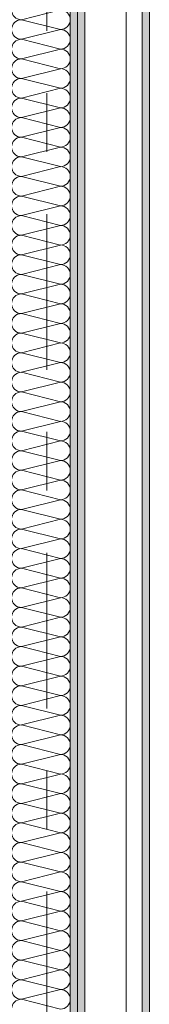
# Model space of a CAD drawing. Header units: metres. Extents: x -3.6 to 84.5, y -11 to 16.8.
# Tile 111 of 389: x 14.884 to 15.105, y 2.741 to 4.417. Entities that reach past the tile are written whole.
import ezdxf

# ---------------------------------------------------------------- set-up
doc = ezdxf.new("R2010")
doc.units = ezdxf.units.M
doc.header["$MEASUREMENT"] = 0
doc.linetypes.add('Strichlinie doppelt', pattern=[0.546806, 0.264583, -0.105833, 0.070556, -0.105833])
for name, color, linetype in [('451 - Universal.Achsen Raster', 7, 'Continuous'), ('Neubau_606 - Struktur.Wand Innen Ausbau', 7, 'Continuous'), ('Neubau_653 - Abdeckung.TB Verkofferung', 7, 'Continuous')]:
    doc.layers.add(name, color=color, linetype=linetype)
pattern_1 = [(45, (0, 0), (-0.01767767, 0.01767767), [0, -0.025])]

# ---------------------------------------------------------------- blocks, each defined once
blk = doc.blocks.new('*X141')
at = {"layer": 'Neubau_606 - Struktur.Wand Innen Ausbau', "color": 7, "linetype": 'Continuous', "lineweight": 5}
for p, q in [((14.9533, 4.4333), (14.8867, 4.4167)), ((14.9533, 4.4), (14.8867, 4.4167)), ((14.9533, 4.4), (14.8867, 4.3833)), ((14.9533, 4.3667), (14.8867, 4.3833)), ((14.9533, 4.3667), (14.8867, 4.35)), ((14.9533, 4.3333), (14.8867, 4.35)), ((14.9533, 4.3333), (14.8867, 4.3167)), ((14.9533, 4.3), (14.8867, 4.3167)), ((14.9533, 4.3), (14.8867, 4.2833)), ((14.9533, 4.2667), (14.8867, 4.2833)), ((14.9533, 4.2667), (14.8867, 4.25)), ((14.9533, 4.2333), (14.8867, 4.25)), ((14.9533, 4.2333), (14.8867, 4.2167)), ((14.9533, 4.2), (14.8867, 4.2167)), ((14.9533, 4.2), (14.8867, 4.1833)), ((14.9533, 4.1667), (14.8867, 4.1833)), ((14.9533, 4.1667), (14.8867, 4.15)), ((14.9533, 4.1333), (14.8867, 4.15)), ((14.9533, 4.1333), (14.8867, 4.1167)), ((14.9533, 4.1), (14.8867, 4.1167)), ((14.9533, 4.1), (14.8867, 4.0833)), ((14.9533, 4.0667), (14.8867, 4.0833)), ((14.9533, 4.0667), (14.8867, 4.05)), ((14.9533, 4.0333), (14.8867, 4.05)), ((14.9533, 4.0333), (14.8867, 4.0167)), ((14.9533, 4), (14.8867, 4.0167)), ((14.9533, 4), (14.8867, 3.9833)), ((14.9533, 3.9667), (14.8867, 3.9833)), ((14.9533, 3.9667), (14.8867, 3.95)), ((14.9533, 3.9333), (14.8867, 3.95)), ((14.9533, 3.9333), (14.8867, 3.9167)), ((14.9533, 3.9), (14.8867, 3.9167)), ((14.9533, 3.9), (14.8867, 3.8833)), ((14.9533, 3.8667), (14.8867, 3.8833)), ((14.9533, 3.8667), (14.8867, 3.85)), ((14.9533, 3.8333), (14.8867, 3.85)), ((14.9533, 3.8333), (14.8867, 3.8167)), ((14.9533, 3.8), (14.8867, 3.8167)), ((14.9533, 3.8), (14.8867, 3.7833)), ((14.9533, 3.7667), (14.8867, 3.7833)), ((14.9533, 3.7667), (14.8867, 3.75)), ((14.9533, 3.7333), (14.8867, 3.75)), ((14.9533, 3.7333), (14.8867, 3.7167)), ((14.9533, 3.7), (14.8867, 3.7167)), ((14.9533, 3.7), (14.8867, 3.6833)), ((14.9533, 3.6667), (14.8867, 3.6833)), ((14.9533, 3.6667), (14.8867, 3.65)), ((14.9533, 3.6333), (14.8867, 3.65)), ((14.9533, 3.6333), (14.8867, 3.6167)), ((14.9533, 3.6), (14.8867, 3.6167)), ((14.9533, 3.6), (14.8867, 3.5833)), ((14.9533, 3.5667), (14.8867, 3.5833)), ((14.9533, 3.5667), (14.8867, 3.55)), ((14.9533, 3.5333), (14.8867, 3.55)), ((14.9533, 3.5333), (14.8867, 3.5167)), ((14.9533, 3.5), (14.8867, 3.5167)), ((14.9533, 3.5), (14.8867, 3.4833)), ((14.9533, 3.4667), (14.8867, 3.4833)), ((14.9533, 3.4667), (14.8867, 3.45)), ((14.9533, 3.4333), (14.8867, 3.45)), ((14.9533, 3.4333), (14.8867, 3.4167)), ((14.9533, 3.4), (14.8867, 3.4167)), ((14.9533, 3.4), (14.8867, 3.3833)), ((14.9533, 3.3667), (14.8867, 3.3833)), ((14.9533, 3.3667), (14.8867, 3.35)), ((14.9533, 3.3333), (14.8867, 3.35)), ((14.9533, 3.3333), (14.8867, 3.3167)), ((14.9533, 3.3), (14.8867, 3.3167)), ((14.9533, 3.3), (14.8867, 3.2833)), ((14.9533, 3.2667), (14.8867, 3.2833)), ((14.9533, 3.2667), (14.8867, 3.25)), ((14.9533, 3.2333), (14.8867, 3.25)), ((14.9533, 3.2333), (14.8867, 3.2167)), ((14.9533, 3.2), (14.8867, 3.2167)), ((14.9533, 3.2), (14.8867, 3.1833)), ((14.9533, 3.1667), (14.8867, 3.1833)), ((14.9533, 3.1667), (14.8867, 3.15)), ((14.9533, 3.1333), (14.8867, 3.15)), ((14.9533, 3.1333), (14.8867, 3.1167)), ((14.9533, 3.1), (14.8867, 3.1167)), ((14.9533, 3.1), (14.8867, 3.0833)), ((14.9533, 3.0667), (14.8867, 3.0833)), ((14.9533, 3.0667), (14.8867, 3.05)), ((14.9533, 3.0333), (14.8867, 3.05)), ((14.9533, 3.0333), (14.8867, 3.0167)), ((14.9533, 3), (14.8867, 3.0167)), ((14.9533, 3), (14.8867, 2.9833)), ((14.9533, 2.9667), (14.8867, 2.9833)), ((14.9533, 2.9667), (14.8867, 2.95)), ((14.9533, 2.9333), (14.8867, 2.95)), ((14.9533, 2.9333), (14.8867, 2.9167)), ((14.9533, 2.9), (14.8867, 2.9167)), ((14.9533, 2.9), (14.8867, 2.8833)), ((14.9533, 2.8667), (14.8867, 2.8833)), ((14.9533, 2.8667), (14.8867, 2.85)), ((14.9533, 2.8333), (14.8867, 2.85)), ((14.9533, 2.8333), (14.8867, 2.8167)), ((14.9533, 2.8), (14.8867, 2.8167)), ((14.9533, 2.8), (14.8867, 2.7833)), ((14.9533, 2.7667), (14.8867, 2.7833)), ((14.9533, 2.7667), (14.8867, 2.75)), ((14.9533, 2.7333), (14.8867, 2.75))]:
    blk.add_line(p, q, dxfattribs=at)
for centre, start, end in [((14.8867, 4.4333), 180, 270), ((14.9533, 4.4167), 0, 90), ((14.8867, 4.4), 90, 180), ((14.9533, 4.4167), 270, 0), ((14.8867, 4.4), 180, 270), ((14.9533, 4.3833), 0, 90), ((14.8867, 4.3667), 90, 180), ((14.9533, 4.3833), 270, 0), ((14.8867, 4.3667), 180, 270), ((14.9533, 4.35), 0, 90), ((14.8867, 4.3333), 90, 180), ((14.9533, 4.35), 270, 0), ((14.8867, 4.3333), 180, 270), ((14.9533, 4.3167), 0, 90), ((14.8867, 4.3), 90, 180), ((14.9533, 4.3167), 270, 0), ((14.8867, 4.3), 180, 270), ((14.9533, 4.2833), 0, 90), ((14.8867, 4.2667), 90, 180), ((14.9533, 4.2833), 270, 0), ((14.8867, 4.2667), 180, 270), ((14.9533, 4.25), 0, 90), ((14.8867, 4.2333), 90, 180), ((14.9533, 4.25), 270, 0), ((14.8867, 4.2333), 180, 270), ((14.9533, 4.2167), 0, 90), ((14.8867, 4.2), 90, 180), ((14.9533, 4.2167), 270, 0), ((14.8867, 4.2), 180, 270), ((14.9533, 4.1833), 0, 90), ((14.8867, 4.1667), 90, 180), ((14.9533, 4.1833), 270, 0), ((14.8867, 4.1667), 180, 270), ((14.9533, 4.15), 0, 90), ((14.8867, 4.1333), 90, 180), ((14.9533, 4.15), 270, 0), ((14.8867, 4.1333), 180, 270), ((14.9533, 4.1167), 0, 90), ((14.8867, 4.1), 90, 180), ((14.9533, 4.1167), 270, 0), ((14.8867, 4.1), 180, 270), ((14.9533, 4.0833), 0, 90), ((14.8867, 4.0667), 90, 180), ((14.9533, 4.0833), 270, 0), ((14.8867, 4.0667), 180, 270), ((14.9533, 4.05), 0, 90), ((14.8867, 4.0333), 90, 180), ((14.9533, 4.05), 270, 0), ((14.8867, 4.0333), 180, 270), ((14.9533, 4.0167), 0, 90), ((14.8867, 4), 90, 180), ((14.9533, 4.0167), 270, 0), ((14.8867, 4), 180, 270), ((14.9533, 3.9833), 0, 90), ((14.8867, 3.9667), 90, 180), ((14.9533, 3.9833), 270, 0), ((14.8867, 3.9667), 180, 270), ((14.9533, 3.95), 0, 90), ((14.8867, 3.9333), 90, 180), ((14.9533, 3.95), 270, 0), ((14.8867, 3.9333), 180, 270), ((14.9533, 3.9167), 0, 90), ((14.8867, 3.9), 90, 180), ((14.9533, 3.9167), 270, 0), ((14.8867, 3.9), 180, 270), ((14.9533, 3.8833), 0, 90), ((14.8867, 3.8667), 90, 180), ((14.9533, 3.8833), 270, 0), ((14.8867, 3.8667), 180, 270), ((14.9533, 3.85), 0, 90), ((14.8867, 3.8333), 90, 180), ((14.9533, 3.85), 270, 0), ((14.8867, 3.8333), 180, 270), ((14.9533, 3.8167), 0, 90), ((14.8867, 3.8), 90, 180), ((14.9533, 3.8167), 270, 0), ((14.8867, 3.8), 180, 270), ((14.9533, 3.7833), 0, 90), ((14.8867, 3.7667), 90, 180), ((14.9533, 3.7833), 270, 0), ((14.8867, 3.7667), 180, 270), ((14.9533, 3.75), 0, 90), ((14.8867, 3.7333), 90, 180), ((14.9533, 3.75), 270, 0), ((14.8867, 3.7333), 180, 270), ((14.9533, 3.7167), 0, 90), ((14.8867, 3.7), 90, 180), ((14.9533, 3.7167), 270, 0), ((14.8867, 3.7), 180, 270), ((14.9533, 3.6833), 0, 90), ((14.8867, 3.6667), 90, 180), ((14.9533, 3.6833), 270, 0), ((14.8867, 3.6667), 180, 270), ((14.9533, 3.65), 0, 90), ((14.8867, 3.6333), 90, 180), ((14.9533, 3.65), 270, 0), ((14.8867, 3.6333), 180, 270), ((14.9533, 3.6167), 0, 90), ((14.8867, 3.6), 90, 180), ((14.9533, 3.6167), 270, 0), ((14.8867, 3.6), 180, 270), ((14.9533, 3.5833), 0, 90), ((14.8867, 3.5667), 90, 180), ((14.9533, 3.5833), 270, 0), ((14.8867, 3.5667), 180, 270), ((14.9533, 3.55), 0, 90), ((14.8867, 3.5333), 90, 180), ((14.9533, 3.55), 270, 0), ((14.8867, 3.5333), 180, 270), ((14.9533, 3.5167), 0, 90), ((14.8867, 3.5), 90, 180), ((14.9533, 3.5167), 270, 0), ((14.8867, 3.5), 180, 270), ((14.9533, 3.4833), 0, 90), ((14.8867, 3.4667), 90, 180), ((14.9533, 3.4833), 270, 0), ((14.8867, 3.4667), 180, 270), ((14.9533, 3.45), 0, 90), ((14.8867, 3.4333), 90, 180), ((14.9533, 3.45), 270, 0), ((14.8867, 3.4333), 180, 270), ((14.9533, 3.4167), 0, 90), ((14.8867, 3.4), 90, 180), ((14.9533, 3.4167), 270, 0), ((14.8867, 3.4), 180, 270), ((14.9533, 3.3833), 0, 90), ((14.8867, 3.3667), 90, 180), ((14.9533, 3.3833), 270, 0), ((14.8867, 3.3667), 180, 270), ((14.9533, 3.35), 0, 90), ((14.8867, 3.3333), 90, 180), ((14.9533, 3.35), 270, 0), ((14.8867, 3.3333), 180, 270), ((14.9533, 3.3167), 0, 90), ((14.8867, 3.3), 90, 180), ((14.9533, 3.3167), 270, 0), ((14.8867, 3.3), 180, 270), ((14.9533, 3.2833), 0, 90), ((14.8867, 3.2667), 90, 180), ((14.8867, 3.2667), 180, 270), ((14.9533, 3.2833), 270, 0), ((14.9533, 3.25), 0, 90), ((14.8867, 3.2333), 90, 180), ((14.9533, 3.25), 270, 0), ((14.8867, 3.2333), 180, 270), ((14.9533, 3.2167), 0, 90), ((14.8867, 3.2), 90, 180), ((14.9533, 3.2167), 270, 0), ((14.8867, 3.2), 180, 270), ((14.9533, 3.1833), 0, 90), ((14.8867, 3.1667), 90, 180), ((14.9533, 3.1833), 270, 0), ((14.8867, 3.1667), 180, 270), ((14.9533, 3.15), 0, 90), ((14.8867, 3.1333), 90, 180), ((14.9533, 3.15), 270, 0), ((14.8867, 3.1333), 180, 270), ((14.9533, 3.1167), 0, 90), ((14.8867, 3.1), 90, 180), ((14.9533, 3.1167), 270, 0), ((14.8867, 3.1), 180, 270), ((14.9533, 3.0833), 0, 90), ((14.8867, 3.0667), 90, 180), ((14.9533, 3.0833), 270, 0), ((14.8867, 3.0667), 180, 270), ((14.9533, 3.05), 0, 90), ((14.8867, 3.0333), 90, 180), ((14.9533, 3.05), 270, 0), ((14.8867, 3.0333), 180, 270), ((14.9533, 3.0167), 0, 90), ((14.8867, 3), 90, 180), ((14.9533, 3.0167), 270, 0), ((14.8867, 3), 180, 270), ((14.9533, 2.9833), 0, 90), ((14.8867, 2.9667), 90, 180), ((14.9533, 2.9833), 270, 0), ((14.8867, 2.9667), 180, 270), ((14.9533, 2.95), 0, 90), ((14.8867, 2.9333), 90, 180), ((14.9533, 2.95), 270, 0), ((14.8867, 2.9333), 180, 270), ((14.9533, 2.9167), 0, 90), ((14.8867, 2.9), 90, 180), ((14.9533, 2.9167), 270, 0), ((14.8867, 2.9), 180, 270), ((14.9533, 2.8833), 0, 90), ((14.8867, 2.8667), 90, 180), ((14.9533, 2.8833), 270, 0), ((14.8867, 2.8667), 180, 270), ((14.9533, 2.85), 0, 90), ((14.8867, 2.8333), 90, 180), ((14.9533, 2.85), 270, 0), ((14.8867, 2.8333), 180, 270), ((14.9533, 2.8167), 0, 90), ((14.8867, 2.8), 90, 180), ((14.9533, 2.8167), 270, 0), ((14.8867, 2.8), 180, 270), ((14.9533, 2.7833), 0, 90), ((14.8867, 2.7667), 90, 180), ((14.9533, 2.7833), 270, 0), ((14.8867, 2.7667), 180, 270), ((14.9533, 2.75), 0, 90), ((14.8867, 2.7333), 90, 180), ((14.9533, 2.75), 270, 0)]:
    blk.add_arc(centre, 0.0167, start, end, dxfattribs=at)

msp = doc.modelspace()

# ---------------------------------------------------------------- hatches: boundary and pattern name
at = {"layer": 'Neubau_606 - Struktur.Wand Innen Ausbau', "linetype": 'Continuous', "lineweight": 0, "true_color": 0x000000}
h = msp.add_hatch(dxfattribs=at)
h.set_pattern_fill('Gips_0001', color=18, style=0, pattern_type=2)
h.set_pattern_definition(pattern_1)
h.paths.add_polyline_path([(14.97, 0.71), (14.9825, 0.71), (14.9825, 5.1), (14.97, 5.1)])
h = msp.add_hatch(dxfattribs=at)
h.set_pattern_fill('Gips_0001', color=18, style=0, pattern_type=2)
h.set_pattern_definition(pattern_1)
h.paths.add_polyline_path([(14.9825, 0.71), (14.995, 0.71), (14.995, 5.1), (14.9825, 5.1)])
at = {"layer": 'Neubau_653 - Abdeckung.TB Verkofferung', "linetype": 'Continuous', "lineweight": 0, "true_color": 0x000000}
h = msp.add_hatch(dxfattribs=at)
h.set_pattern_fill('Gips_0001', color=18, style=0, pattern_type=2)
h.set_pattern_definition(pattern_1)
h.paths.add_polyline_path([(15.105, 1.01), (15.105, 5.0505), (15.0925, 5.0505), (15.0925, 1.01)])

# ---------------------------------------------------------------- linework, layer by layer
at = {"layer": '451 - Universal.Achsen Raster', "color": 160, "linetype": 'Strichlinie doppelt', "lineweight": 9, "true_color": 0x3232ff}
msp.add_line((14.93, -10.585), (14.93, 16.355), dxfattribs=at)
at = {"layer": 'Neubau_606 - Struktur.Wand Innen Ausbau', "color": 1, "linetype": 'Continuous', "lineweight": 13}
msp.add_line((14.97, 0.71), (14.97, 5.1), dxfattribs=at)
at = {"layer": 'Neubau_606 - Struktur.Wand Innen Ausbau', "color": 1, "linetype": 'Continuous', "lineweight": 9}
msp.add_line((14.9825, 0.71), (14.9825, 5.1), dxfattribs=at)
at = {"layer": 'Neubau_606 - Struktur.Wand Innen Ausbau', "color": 1, "linetype": 'Continuous', "lineweight": 13, "flags": 128}
msp.add_lwpolyline([(14.995, 1.01), (14.995, 5.1)], dxfattribs=at)
at = {"layer": 'Neubau_653 - Abdeckung.TB Verkofferung', "color": 1, "linetype": 'Continuous', "lineweight": 9}
for p, q in [((14.995, 1.01), (14.995, 5.0505)), ((15.105, 1.01), (15.105, 5.0505))]:
    msp.add_line(p, q, dxfattribs=at)
at = {"layer": 'Neubau_653 - Abdeckung.TB Verkofferung', "color": 1, "linetype": 'Continuous', "lineweight": 5}
for p, q in [((15.0655, 5.0505), (15.0655, 1.01)), ((15.0925, 5.0505), (15.0925, 1.01)), ((15.105, 5.0505), (15.105, 1.01))]:
    msp.add_line(p, q, dxfattribs=at)

# ---------------------------------------------------------------- block references
at = {"layer": 'Neubau_606 - Struktur.Wand Innen Ausbau', "color": 1, "lineweight": 13}
msp.add_blockref('*X141', (0, 0), dxfattribs=at)

doc.saveas('drawing.dxf')
